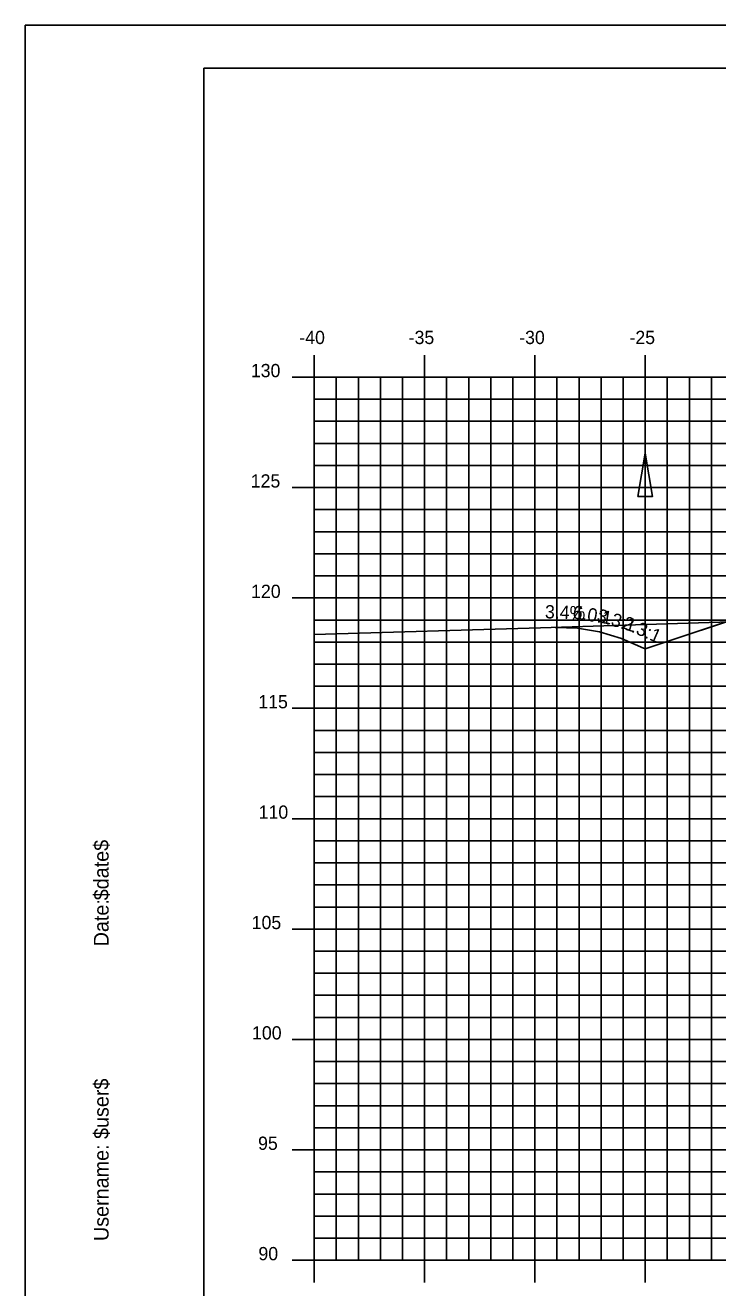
# Model space of a CAD drawing. Extents: x 850598 to 870284, y 366541 to 366651.
# Drawn here: x 861020.4 to 861051.7, y 366594 to 366651.2 of the extents above; entities that cross this region are included whole.
import ezdxf

# ---------------------------------------------------------------- set-up
doc = ezdxf.new("R2010")
doc.units = 0
for name, color, linetype in [('ANNOTATION', 7, 'Continuous'), ('BORDER', 7, 'Continuous'), ('D_Drainage_Ditch_Line', 7, 'Continuous'), ('D_Roadway_Centerline', 7, 'Continuous'), ('D_Roadway_SlopeLines', 7, 'Continuous'), ('H_V ANNOTATION', 7, 'Continuous'), ('MAJOR', 7, 'Continuous'), ('MINOR', 7, 'Continuous'), ('PLOT BOUNDARY', 7, 'Continuous'), ('S_Roadway_Centerline', 7, 'Continuous')]:
    doc.layers.add(name, color=color, linetype=linetype)

msp = doc.modelspace()

# ---------------------------------------------------------------- linework, layer by layer
at = {"layer": 'BORDER'}
for p, q in [((861188.455, 366649.225), (861028.455, 366649.225)), ((861028.455, 366649.225), (861028.455, 366544.225))]:
    msp.add_line(p, q, dxfattribs=at)
at = {"layer": 'D_Drainage_Ditch_Line'}
msp.add_line((861048.455, 366624.228), (861048.455, 366630.472), dxfattribs=at)
msp.add_lwpolyline([(861048.126, 366629.815), (861048.783, 366629.815), (861048.455, 366631.784)], close=True, dxfattribs=at)
at = {"layer": 'D_Roadway_Centerline'}
msp.add_lwpolyline([(861044.379, 366623.888), (861045.379, 366623.854), (861046.379, 366623.687), (861047.379, 366623.387), (861048.379, 366622.954), (861048.455, 366622.916), (861052.257, 366624.183), (861058.455, 366626.249), (861062.455, 366626.489), (861073.455, 366626.819), (861084.455, 366627.083), (861088.455, 366626.859), (861090.455, 366626.747), (861096.534, 366624.721), (861140.937, 366613.225), (861154.251, 366609.778), (861164.113, 366607.225), (861168.113, 366607.225)], dxfattribs=at)
at = {"layer": 'D_Roadway_SlopeLines'}
for points in [[(861062.455, 366626.489), (861058.455, 366626.249), (861048.455, 366622.916)], [(861048.455, 366622.916), (861048.379, 366622.954), (861047.379, 366623.387), (861046.379, 366623.687), (861045.379, 366623.854), (861044.379, 366623.888)]]:
    msp.add_lwpolyline(points, dxfattribs=at)
at = {"layer": 'MAJOR'}
for p, q in [((861033.455, 366636.227), (861033.455, 366635.225)), ((861033.455, 366636.227), (861033.455, 366635.225)), ((861038.455, 366636.227), (861038.455, 366635.225)), ((861038.455, 366636.227), (861038.455, 366635.225)), ((861043.455, 366636.227), (861043.455, 366635.225)), ((861043.455, 366636.227), (861043.455, 366635.225)), ((861048.455, 366636.227), (861048.455, 366635.225)), ((861048.455, 366636.227), (861048.455, 366635.225)), ((861032.453, 366635.225), (861033.455, 366635.225)), ((861032.453, 366635.225), (861033.455, 366635.225)), ((861033.455, 366635.225), (861173.455, 366635.225)), ((861033.455, 366595.225), (861033.455, 366635.225)), ((861033.455, 366595.225), (861033.455, 366635.225)), ((861033.455, 366635.225), (861173.455, 366635.225)), ((861033.455, 366635.225), (861173.455, 366635.225)), ((861033.455, 366595.225), (861033.455, 366635.225)), ((861033.455, 366595.225), (861033.455, 366635.225)), ((861033.455, 366635.225), (861173.455, 366635.225)), ((861038.455, 366595.225), (861038.455, 366635.225)), ((861038.455, 366595.225), (861038.455, 366635.225)), ((861043.455, 366595.225), (861043.455, 366635.225)), ((861043.455, 366595.225), (861043.455, 366635.225)), ((861048.455, 366595.225), (861048.455, 366635.225)), ((861048.455, 366595.225), (861048.455, 366635.225)), ((861032.453, 366630.225), (861033.455, 366630.225)), ((861032.453, 366630.225), (861033.455, 366630.225)), ((861033.455, 366630.225), (861173.455, 366630.225)), ((861033.455, 366630.225), (861173.455, 366630.225)), ((861032.453, 366625.225), (861033.455, 366625.225)), ((861032.453, 366625.225), (861033.455, 366625.225)), ((861033.455, 366625.225), (861173.455, 366625.225)), ((861033.455, 366625.225), (861173.455, 366625.225)), ((861032.453, 366620.225), (861033.455, 366620.225)), ((861032.453, 366620.225), (861033.455, 366620.225)), ((861033.455, 366620.225), (861173.455, 366620.225)), ((861033.455, 366620.225), (861173.455, 366620.225)), ((861032.453, 366615.225), (861033.455, 366615.225)), ((861032.453, 366615.225), (861033.455, 366615.225)), ((861033.455, 366615.225), (861173.455, 366615.225)), ((861033.455, 366615.225), (861173.455, 366615.225)), ((861032.453, 366610.225), (861033.455, 366610.225)), ((861032.453, 366610.225), (861033.455, 366610.225)), ((861033.455, 366610.225), (861173.455, 366610.225)), ((861033.455, 366610.225), (861173.455, 366610.225)), ((861032.453, 366605.225), (861033.455, 366605.225)), ((861032.453, 366605.225), (861033.455, 366605.225)), ((861033.455, 366605.225), (861173.455, 366605.225)), ((861033.455, 366605.225), (861173.455, 366605.225)), ((861032.453, 366600.225), (861033.455, 366600.225)), ((861032.453, 366600.225), (861033.455, 366600.225)), ((861033.455, 366600.225), (861173.455, 366600.225)), ((861033.455, 366600.225), (861173.455, 366600.225)), ((861032.453, 366595.225), (861033.455, 366595.225)), ((861032.453, 366595.225), (861033.455, 366595.225)), ((861033.455, 366595.225), (861173.455, 366595.225)), ((861033.455, 366595.225), (861173.455, 366595.225)), ((861033.455, 366594.223), (861033.455, 366595.225)), ((861033.455, 366595.225), (861173.455, 366595.225)), ((861033.455, 366595.225), (861173.455, 366595.225)), ((861033.455, 366594.223), (861033.455, 366595.225)), ((861038.455, 366594.223), (861038.455, 366595.225)), ((861038.455, 366594.223), (861038.455, 366595.225)), ((861043.455, 366594.223), (861043.455, 366595.225)), ((861043.455, 366594.223), (861043.455, 366595.225)), ((861048.455, 366594.223), (861048.455, 366595.225)), ((861048.455, 366594.223), (861048.455, 366595.225))]:
    msp.add_line(p, q, dxfattribs=at)
at = {"layer": 'MINOR'}
for p, q in [((861034.455, 366595.225), (861034.455, 366635.225)), ((861034.455, 366595.225), (861034.455, 366635.225)), ((861035.455, 366595.225), (861035.455, 366635.225)), ((861035.455, 366595.225), (861035.455, 366635.225)), ((861036.455, 366595.225), (861036.455, 366635.225)), ((861036.455, 366595.225), (861036.455, 366635.225)), ((861037.455, 366595.225), (861037.455, 366635.225)), ((861037.455, 366595.225), (861037.455, 366635.225)), ((861039.455, 366595.225), (861039.455, 366635.225)), ((861039.455, 366595.225), (861039.455, 366635.225)), ((861040.455, 366595.225), (861040.455, 366635.225)), ((861040.455, 366595.225), (861040.455, 366635.225)), ((861041.455, 366595.225), (861041.455, 366635.225)), ((861041.455, 366595.225), (861041.455, 366635.225)), ((861042.455, 366595.225), (861042.455, 366635.225)), ((861042.455, 366595.225), (861042.455, 366635.225)), ((861044.455, 366595.225), (861044.455, 366635.225)), ((861044.455, 366595.225), (861044.455, 366635.225)), ((861045.455, 366595.225), (861045.455, 366635.225)), ((861045.455, 366595.225), (861045.455, 366635.225)), ((861046.455, 366595.225), (861046.455, 366635.225)), ((861046.455, 366595.225), (861046.455, 366635.225)), ((861047.455, 366595.225), (861047.455, 366635.225)), ((861047.455, 366595.225), (861047.455, 366635.225)), ((861049.455, 366595.225), (861049.455, 366635.225)), ((861049.455, 366595.225), (861049.455, 366635.225)), ((861050.455, 366595.225), (861050.455, 366635.225)), ((861050.455, 366595.225), (861050.455, 366635.225)), ((861051.455, 366595.225), (861051.455, 366635.225)), ((861051.455, 366595.225), (861051.455, 366635.225)), ((861033.455, 366634.225), (861173.455, 366634.225)), ((861033.455, 366634.225), (861034.457, 366634.225)), ((861033.455, 366634.225), (861173.455, 366634.225)), ((861033.455, 366634.225), (861034.457, 366634.225)), ((861033.455, 366633.225), (861173.455, 366633.225)), ((861033.455, 366633.225), (861034.457, 366633.225)), ((861033.455, 366633.225), (861173.455, 366633.225)), ((861033.455, 366633.225), (861034.457, 366633.225)), ((861033.455, 366632.225), (861173.455, 366632.225)), ((861033.455, 366632.225), (861034.457, 366632.225)), ((861033.455, 366632.225), (861173.455, 366632.225)), ((861033.455, 366632.225), (861034.457, 366632.225)), ((861033.455, 366631.225), (861173.455, 366631.225)), ((861033.455, 366631.225), (861034.457, 366631.225)), ((861033.455, 366631.225), (861173.455, 366631.225)), ((861033.455, 366631.225), (861034.457, 366631.225)), ((861033.455, 366629.225), (861173.455, 366629.225)), ((861033.455, 366629.225), (861034.457, 366629.225)), ((861033.455, 366629.225), (861173.455, 366629.225)), ((861033.455, 366629.225), (861034.457, 366629.225)), ((861033.455, 366628.225), (861173.455, 366628.225)), ((861033.455, 366628.225), (861034.457, 366628.225)), ((861033.455, 366628.225), (861173.455, 366628.225)), ((861033.455, 366628.225), (861034.457, 366628.225)), ((861033.455, 366627.225), (861173.455, 366627.225)), ((861033.455, 366627.225), (861034.457, 366627.225)), ((861033.455, 366627.225), (861173.455, 366627.225)), ((861033.455, 366627.225), (861034.457, 366627.225)), ((861033.455, 366626.225), (861173.455, 366626.225)), ((861033.455, 366626.225), (861034.457, 366626.225)), ((861033.455, 366626.225), (861173.455, 366626.225)), ((861033.455, 366626.225), (861034.457, 366626.225)), ((861033.455, 366624.225), (861173.455, 366624.225)), ((861033.455, 366624.225), (861034.457, 366624.225)), ((861033.455, 366624.225), (861173.455, 366624.225)), ((861033.455, 366624.225), (861034.457, 366624.225)), ((861033.455, 366623.225), (861173.455, 366623.225)), ((861033.455, 366623.225), (861034.457, 366623.225)), ((861033.455, 366623.225), (861173.455, 366623.225)), ((861033.455, 366623.225), (861034.457, 366623.225)), ((861033.455, 366622.225), (861173.455, 366622.225)), ((861033.455, 366622.225), (861034.457, 366622.225)), ((861033.455, 366622.225), (861173.455, 366622.225)), ((861033.455, 366622.225), (861034.457, 366622.225)), ((861033.455, 366621.225), (861173.455, 366621.225)), ((861033.455, 366621.225), (861034.457, 366621.225)), ((861033.455, 366621.225), (861173.455, 366621.225)), ((861033.455, 366621.225), (861034.457, 366621.225)), ((861033.455, 366619.225), (861173.455, 366619.225)), ((861033.455, 366619.225), (861034.457, 366619.225)), ((861033.455, 366619.225), (861173.455, 366619.225)), ((861033.455, 366619.225), (861034.457, 366619.225)), ((861033.455, 366618.225), (861173.455, 366618.225)), ((861033.455, 366618.225), (861034.457, 366618.225)), ((861033.455, 366618.225), (861173.455, 366618.225)), ((861033.455, 366618.225), (861034.457, 366618.225)), ((861033.455, 366617.225), (861173.455, 366617.225)), ((861033.455, 366617.225), (861034.457, 366617.225)), ((861033.455, 366617.225), (861173.455, 366617.225)), ((861033.455, 366617.225), (861034.457, 366617.225)), ((861033.455, 366616.225), (861173.455, 366616.225)), ((861033.455, 366616.225), (861034.457, 366616.225)), ((861033.455, 366616.225), (861173.455, 366616.225)), ((861033.455, 366616.225), (861034.457, 366616.225)), ((861033.455, 366614.225), (861173.455, 366614.225)), ((861033.455, 366614.225), (861034.457, 366614.225)), ((861033.455, 366614.225), (861173.455, 366614.225)), ((861033.455, 366614.225), (861034.457, 366614.225)), ((861033.455, 366613.225), (861173.455, 366613.225)), ((861033.455, 366613.225), (861034.457, 366613.225)), ((861033.455, 366613.225), (861173.455, 366613.225)), ((861033.455, 366613.225), (861034.457, 366613.225)), ((861033.455, 366612.225), (861173.455, 366612.225)), ((861033.455, 366612.225), (861034.457, 366612.225)), ((861033.455, 366612.225), (861173.455, 366612.225)), ((861033.455, 366612.225), (861034.457, 366612.225)), ((861033.455, 366611.225), (861173.455, 366611.225)), ((861033.455, 366611.225), (861034.457, 366611.225)), ((861033.455, 366611.225), (861173.455, 366611.225)), ((861033.455, 366611.225), (861034.457, 366611.225)), ((861033.455, 366609.225), (861173.455, 366609.225)), ((861033.455, 366609.225), (861034.457, 366609.225)), ((861033.455, 366609.225), (861173.455, 366609.225)), ((861033.455, 366609.225), (861034.457, 366609.225)), ((861033.455, 366608.225), (861173.455, 366608.225)), ((861033.455, 366608.225), (861034.457, 366608.225)), ((861033.455, 366608.225), (861173.455, 366608.225)), ((861033.455, 366608.225), (861034.457, 366608.225)), ((861033.455, 366607.225), (861173.455, 366607.225)), ((861033.455, 366607.225), (861034.457, 366607.225)), ((861033.455, 366607.225), (861173.455, 366607.225)), ((861033.455, 366607.225), (861034.457, 366607.225)), ((861033.455, 366606.225), (861173.455, 366606.225)), ((861033.455, 366606.225), (861034.457, 366606.225)), ((861033.455, 366606.225), (861173.455, 366606.225)), ((861033.455, 366606.225), (861034.457, 366606.225)), ((861033.455, 366604.225), (861173.455, 366604.225)), ((861033.455, 366604.225), (861034.457, 366604.225)), ((861033.455, 366604.225), (861173.455, 366604.225)), ((861033.455, 366604.225), (861034.457, 366604.225)), ((861033.455, 366603.225), (861173.455, 366603.225)), ((861033.455, 366603.225), (861034.457, 366603.225)), ((861033.455, 366603.225), (861173.455, 366603.225)), ((861033.455, 366603.225), (861034.457, 366603.225)), ((861033.455, 366602.225), (861173.455, 366602.225)), ((861033.455, 366602.225), (861034.457, 366602.225)), ((861033.455, 366602.225), (861173.455, 366602.225)), ((861033.455, 366602.225), (861034.457, 366602.225)), ((861033.455, 366601.225), (861173.455, 366601.225)), ((861033.455, 366601.225), (861034.457, 366601.225)), ((861033.455, 366601.225), (861173.455, 366601.225)), ((861033.455, 366601.225), (861034.457, 366601.225)), ((861033.455, 366599.225), (861173.455, 366599.225)), ((861033.455, 366599.225), (861034.457, 366599.225)), ((861033.455, 366599.225), (861173.455, 366599.225)), ((861033.455, 366599.225), (861034.457, 366599.225)), ((861033.455, 366598.225), (861173.455, 366598.225)), ((861033.455, 366598.225), (861034.457, 366598.225)), ((861033.455, 366598.225), (861173.455, 366598.225)), ((861033.455, 366598.225), (861034.457, 366598.225)), ((861033.455, 366597.225), (861173.455, 366597.225)), ((861033.455, 366597.225), (861034.457, 366597.225)), ((861033.455, 366597.225), (861173.455, 366597.225)), ((861033.455, 366597.225), (861034.457, 366597.225)), ((861033.455, 366596.225), (861173.455, 366596.225)), ((861033.455, 366596.225), (861034.457, 366596.225)), ((861033.455, 366596.225), (861173.455, 366596.225)), ((861033.455, 366596.225), (861034.457, 366596.225))]:
    msp.add_line(p, q, dxfattribs=at)
at = {"layer": 'PLOT BOUNDARY'}
msp.add_lwpolyline([(861020.361, 366541.166), (861190.361, 366541.166), (861190.361, 366651.166), (861020.361, 366651.166)], close=True, dxfattribs=at)
at = {"layer": 'S_Roadway_Centerline'}
msp.add_lwpolyline([(861033.455, 366623.562), (861043.715, 366623.866), (861051.356, 366624.117), (861072.339, 366624.777), (861074.413, 366623.836), (861077.388, 366622.519), (861080.375, 366623.393), (861085.093, 366624.537), (861086.377, 366624.793), (861088.676, 366625.031), (861090.288, 366625.154), (861092.618, 366625.319), (861097.028, 366625.439)], dxfattribs=at)

# ---------------------------------------------------------------- texts
at = {"layer": 'ANNOTATION'}
for s, rotation, p in [('3.4%', 358.0673, (861043.902, 366624.305)), ('6.0:1', 350.5213, (861045.134, 366624.309)), ('3.3:1', 343.2915, (861046.222, 366624.178)), ('2.3:1', 336.5685, (861047.377, 366623.878))]:
    msp.add_text(s, height=0.6, rotation=rotation, dxfattribs=at).set_placement(p)
at = {"layer": 'BORDER'}
for s, p in [('$date$', (861024.14, 366611.53)), ('Date:', (861024.14, 366609.442)), ('$user$', (861024.14, 366600.717)), ('Username:', (861024.14, 366596.093))]:
    msp.add_text(s, height=0.6696, rotation=90, dxfattribs=at).set_placement(p)
at = {"layer": 'H_V ANNOTATION'}
for s, p in [('-40', (861032.78, 366636.725)), ('-35', (861037.735, 366636.725)), ('-30', (861042.743, 366636.725)), ('-25', (861047.74, 366636.725)), ('130', (861030.584, 366635.225)), ('125', (861030.579, 366630.225)), ('120', (861030.595, 366625.225)), ('115', (861030.922, 366620.225)), ('110', (861030.938, 366615.225)), ('105', (861030.622, 366610.225)), ('100', (861030.638, 366605.225)), ('95', (861030.911, 366600.225)), ('90', (861030.927, 366595.225))]:
    msp.add_text(s, height=0.6, dxfattribs=at).set_placement(p)

doc.saveas('drawing.dxf')
